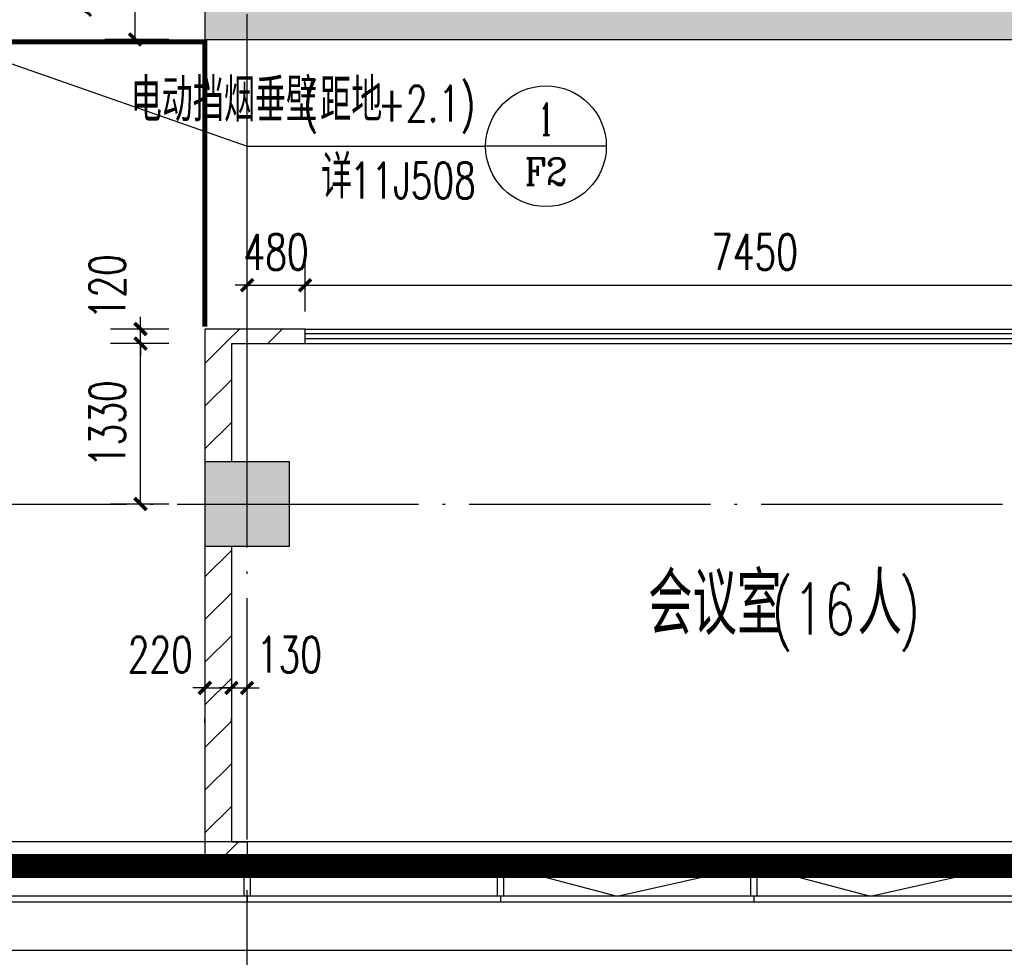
# Model space of a CAD drawing. Extents: x 797781 to 1255204, y 21234 to 1024248.
# Tile 609 of 656: x 945023 to 953183, y 663924 to 671695. Entities that reach past the tile are written whole.
import ezdxf
from ezdxf.enums import TextEntityAlignment as Align

# ---------------------------------------------------------------- set-up
doc = ezdxf.new("R2010")
doc.units = 0
doc.header["$LTSCALE"] = 1000
doc.header["$MEASUREMENT"] = 0
doc.linetypes.add('( Hidden )', pattern=[0.375, 0.25, -0.125])
doc.linetypes.add('230303生产综合楼-平面图_t8$0$DOTE', pattern=[2.42, 2, -0.2, 0.02, -0.2])
for name, color, linetype in [('230303生产综合楼-平面图_t8$0$3T_WOOD', 21, 'Continuous'), ('230303生产综合楼-平面图_t8$0$COLUMN', 40, 'Continuous'), ('230303生产综合楼-平面图_t8$0$CURTWALL', 4, 'Continuous'), ('230303生产综合楼-平面图_t8$0$DIM_IDEN', 3, 'Continuous'), ('230303生产综合楼-平面图_t8$0$DOTE', 1, '230303生产综合楼-平面图_t8$0$DOTE'), ('230303生产综合楼-平面图_t8$0$PUB_DIM', 3, 'Continuous'), ('230303生产综合楼-平面图_t8$0$PUB_HATCH', 8, 'Continuous'), ('230303生产综合楼-平面图_t8$0$PUB_TEXT', 7, 'Continuous'), ('230303生产综合楼-平面图_t8$0$WALL', 40, 'Continuous'), ('230303生产综合楼-平面图_t8$0$WALL-MOVE', 6, 'Continuous'), ('230303生产综合楼-平面图_t8$0$WINDOW', 4, 'Continuous'), ('230303生产综合楼-平面图_t8$0$板洞', 6, 'Continuous'), ('230303生产综合楼-平面图_t8$0$看线', 115, 'Continuous'), ('PUB_HATCH', 8, 'Continuous'), ('PUB_TEXT', 7, 'Continuous'), ('防排烟', 7, 'Continuous')]:
    doc.layers.add(name, color=color, linetype=linetype)
doc.styles.add('230303生产综合楼-平面图_t8$0$_TCH_DIM', font='SIMPLEX', dxfattribs={"bigfont": 'GBCBIG'})
doc.styles.add('230303生产综合楼-平面图_T8$0$_TCH_DIM_T3', font='SIMPLEX', dxfattribs={"width": 0.705882, "bigfont": 'GBCBIG'})
doc.styles.add('230303生产综合楼-平面图_t8$0$_TCH_LABEL', font='COMPLEX', dxfattribs={"bigfont": 'GBCBIG'})
doc.dimstyles.new('230303生产综合楼-平面图_T8$0$_TCH_ARCH&&100', dxfattribs={"dimtxt": 297.5, "dimasz": 100, "dimexe": 250, "dimexo": 300, "dimgap": 126.25, "dimtad": 1, "dimdec": 0, "dimzin": 0, "dimdsep": 46, "dimtxsty": '230303生产综合楼-平面图_T8$0$_TCH_DIM_T3', "dimblk": '230303生产综合楼-平面图_t8$0$_ArchTick', "dimcen": 0.09, "dimclrt": 7, "dimazin": 2, "dimtfac": 1, "dimtdec": 0, "dimtix": 1, "dimtmove": 2, "dimatfit": 3, "dimfxl": 1, "dimtolj": 1, "dimtzin": 0, "dimarcsym": 0})
pattern_1 = [(45, (0, 179.5), (-176.776766, 176.776766), [])]

# ---------------------------------------------------------------- blocks, each defined once
blk = doc.blocks.new('AQ9-10')
at = {"color": 2, "linetype": '230303生产综合楼-平面图_t8$0$DOTE', "ltscale": 2, "const_width": 200}
blk.add_lwpolyline([(1020716.2, 660199.9), (1100516.2, 660199.3)], dxfattribs=at)
blk = doc.blocks.new('230303生产综合楼-平面图_t8$0$6WLGJ')
at = {"layer": '230303生产综合楼-平面图_t8$0$3T_WOOD'}
for points in [[(1063966.3, 366736.9), (1063916.3, 366736.9), (1063916.3, 366986.9), (1063966.3, 366986.9)], [(1066066.3, 366736.9), (1066016.3, 366736.9), (1066016.3, 366986.9), (1066066.3, 366986.9)], [(1068166.3, 366736.9), (1068116.3, 366736.9), (1068116.3, 366986.9), (1068166.3, 366986.9)]]:
    blk.add_lwpolyline(points, close=True, dxfattribs=at)
for points in [[(1063941.3, 366736.9), (1063941.4, 366686.9)], [(1063941.3, 366736.9), (1063941.4, 366686.9)], [(1066041.3, 366736.9), (1066041.4, 366686.9)], [(1068141.3, 366736.9), (1068141.4, 366686.9)]]:
    blk.add_lwpolyline(points, dxfattribs=at)
blk = doc.blocks.new('230303生产综合楼-平面图_t8$0$_ArchTick')
at = {"color": 0, "linetype": 'ByBlock', "const_width": 0.3}
blk.add_lwpolyline([(-0.5, -0.5), (0.5, 0.5)], dxfattribs=at)
blk = doc.blocks.new('*D6228')
at = {"layer": '230303生产综合楼-平面图_t8$0$PUB_DIM', "color": 0, "lineweight": -2, "transparency": 16777216}
for p, q in [((772798.3, 179798.9), (772269.5, 179798.9)), ((772519.5, 178798.9), (772519.5, 179798.9)), ((772798.3, 178798.9), (772269.5, 178798.9))]:
    blk.add_line(p, q, dxfattribs=at)
at = {"layer": 'Defpoints', "color": 0, "transparency": 16777216}
for p in [(772519.5, 179798.9), (773098.3, 179798.9), (773098.3, 178798.9)]:
    blk.add_point(p, dxfattribs=at)
at = {"layer": '230303生产综合楼-平面图_t8$0$PUB_DIM', "color": 0, "lineweight": -2, "transparency": 16777216, "xscale": 100, "yscale": 100, "zscale": 100}
for p, rotation in [((772519.5, 179798.9), 90), ((772519.5, 178798.9), 270)]:
    blk.add_blockref('230303生产综合楼-平面图_t8$0$_ArchTick', p, dxfattribs=dict(at, rotation=rotation))
at = {"layer": '230303生产综合楼-平面图_t8$0$PUB_DIM', "color": 7, "transparency": 16777216, "insert": (772244.5, 179298.9), "char_height": 297.5, "attachment_point": 5, "rotation": 90, "style": '230303生产综合楼-平面图_T8$0$_TCH_DIM_T3'}
blk.add_mtext('\\A1;1000', dxfattribs=at)
blk = doc.blocks.new('230303生产综合楼-平面图_t8$0$$WINLIB2D$00000001')
at = {"color": 0}
for points in [[(-0.5, 0.5), (-0.5, -0.5)], [(-0.5, 0.5), (0.5, 0.5)], [(0.5, -0.5), (0.5, 0.5)], [(0.5, 0.1667), (-0.5, 0.1667)], [(0.5, -0.1667), (-0.5, -0.1667)], [(-0.5, -0.5), (0.5, -0.5)]]:
    blk.add_lwpolyline(points, dxfattribs=at)
blk = doc.blocks.new('*D4810')
at = {"layer": '230303生产综合楼-平面图_t8$0$PUB_DIM', "color": 0, "lineweight": -2, "transparency": 16777216}
for p, q in [((946024.7, 669131.1), (946024.7, 669231.1)), ((946258, 669131.1), (945774.7, 669131.1)), ((946024.7, 669011.1), (946024.7, 669131.1)), ((946258, 669011.1), (945774.7, 669011.1)), ((946024.7, 669011.1), (946024.7, 668911.1))]:
    blk.add_line(p, q, dxfattribs=at)
at = {"layer": 'Defpoints', "color": 0, "transparency": 16777216}
for p in [(946024.7, 669131.1), (946558, 669131.1), (946558, 669011.1)]:
    blk.add_point(p, dxfattribs=at)
at = {"layer": '230303生产综合楼-平面图_t8$0$PUB_DIM', "color": 0, "lineweight": -2, "transparency": 16777216, "xscale": 100, "yscale": 100, "zscale": 100}
for p, rotation in [((946024.7, 669131.1), 270), ((946024.7, 669011.1), 90)]:
    blk.add_blockref('230303生产综合楼-平面图_t8$0$_ArchTick', p, dxfattribs=dict(at, rotation=rotation))
at = {"layer": '230303生产综合楼-平面图_t8$0$PUB_DIM', "color": 7, "transparency": 16777216, "insert": (945749.7, 669481.1), "char_height": 297.5, "attachment_point": 5, "rotation": 90, "style": '230303生产综合楼-平面图_T8$0$_TCH_DIM_T3'}
blk.add_mtext('\\A1;120', dxfattribs=at)
blk = doc.blocks.new('*D4811')
at = {"layer": '230303生产综合楼-平面图_t8$0$PUB_DIM', "color": 0, "lineweight": -2, "transparency": 16777216}
for p, q in [((946258, 669011.1), (945774.7, 669011.1)), ((946024.7, 667681.1), (946024.7, 669011.1)), ((946258, 667681.1), (945774.7, 667681.1))]:
    blk.add_line(p, q, dxfattribs=at)
at = {"layer": 'Defpoints', "color": 0, "transparency": 16777216}
for p in [(946024.7, 669011.1), (946558, 669011.1), (946558, 667681.1)]:
    blk.add_point(p, dxfattribs=at)
at = {"layer": '230303生产综合楼-平面图_t8$0$PUB_DIM', "color": 0, "lineweight": -2, "transparency": 16777216, "xscale": 100, "yscale": 100, "zscale": 100}
for p, rotation in [((946024.7, 669011.1), 90), ((946024.7, 667681.1), 270)]:
    blk.add_blockref('230303生产综合楼-平面图_t8$0$_ArchTick', p, dxfattribs=dict(at, rotation=rotation))
at = {"layer": '230303生产综合楼-平面图_t8$0$PUB_DIM', "color": 7, "transparency": 16777216, "insert": (945749.7, 668346.1), "char_height": 297.5, "attachment_point": 5, "rotation": 90, "style": '230303生产综合楼-平面图_T8$0$_TCH_DIM_T3'}
blk.add_mtext('\\A1;1330', dxfattribs=at)
blk = doc.blocks.new('*D4812')
at = {"layer": '230303生产综合楼-平面图_t8$0$PUB_DIM', "color": 0, "lineweight": -2, "transparency": 16777216}
for p, q in [((946558, 666157.3), (946458, 666157.3)), ((946558, 666157.3), (946778, 666157.3)), ((946778, 666157.3), (946878, 666157.3)), ((946558, 665868.2), (946558, 665907.3)), ((946778, 665868.2), (946778, 665907.3))]:
    blk.add_line(p, q, dxfattribs=at)
at = {"layer": 'Defpoints', "color": 0, "transparency": 16777216}
for p in [(946558, 666168.2), (946778, 666168.2), (946778, 666157.3)]:
    blk.add_point(p, dxfattribs=at)
at = {"layer": '230303生产综合楼-平面图_t8$0$PUB_DIM', "color": 0, "lineweight": -2, "transparency": 16777216, "xscale": 100, "yscale": 100, "zscale": 100}
blk.add_blockref('230303生产综合楼-平面图_t8$0$_ArchTick', (946558, 666157.3), dxfattribs=at)
at = {"layer": '230303生产综合楼-平面图_t8$0$PUB_DIM', "color": 0, "lineweight": -2, "transparency": 16777216, "xscale": 100, "yscale": 100, "zscale": 100, "rotation": 180}
blk.add_blockref('230303生产综合楼-平面图_t8$0$_ArchTick', (946778, 666157.3), dxfattribs=at)
at = {"layer": '230303生产综合楼-平面图_t8$0$PUB_DIM', "color": 7, "transparency": 16777216, "insert": (946188, 666432.3), "char_height": 297.5, "attachment_point": 5, "style": '230303生产综合楼-平面图_T8$0$_TCH_DIM_T3'}
blk.add_mtext('\\A1;220', dxfattribs=at)
blk = doc.blocks.new('*D4813')
at = {"layer": '230303生产综合楼-平面图_t8$0$PUB_DIM', "color": 0, "lineweight": -2, "transparency": 16777216}
for p, q in [((946778, 666157.3), (946678, 666157.3)), ((946778, 666157.3), (946908, 666157.3)), ((946908, 666157.3), (947008, 666157.3)), ((946778, 665868.2), (946778, 665907.3)), ((946908, 665868.2), (946908, 665907.3))]:
    blk.add_line(p, q, dxfattribs=at)
at = {"layer": 'Defpoints', "color": 0, "transparency": 16777216}
for p in [(946778, 666168.2), (946908, 666168.2), (946908, 666157.3)]:
    blk.add_point(p, dxfattribs=at)
at = {"layer": '230303生产综合楼-平面图_t8$0$PUB_DIM', "color": 0, "lineweight": -2, "transparency": 16777216, "xscale": 100, "yscale": 100, "zscale": 100}
blk.add_blockref('230303生产综合楼-平面图_t8$0$_ArchTick', (946778, 666157.3), dxfattribs=at)
at = {"layer": '230303生产综合楼-平面图_t8$0$PUB_DIM', "color": 0, "lineweight": -2, "transparency": 16777216, "xscale": 100, "yscale": 100, "zscale": 100, "rotation": 180}
blk.add_blockref('230303生产综合楼-平面图_t8$0$_ArchTick', (946908, 666157.3), dxfattribs=at)
at = {"layer": '230303生产综合楼-平面图_t8$0$PUB_DIM', "color": 7, "transparency": 16777216, "insert": (947258, 666432.3), "char_height": 297.5, "attachment_point": 5, "style": '230303生产综合楼-平面图_T8$0$_TCH_DIM_T3'}
blk.add_mtext('\\A1;130', dxfattribs=at)
blk = doc.blocks.new('*D4820')
at = {"layer": '230303生产综合楼-平面图_t8$0$PUB_DIM', "color": 0, "lineweight": -2, "transparency": 16777216}
for p, q in [((947388, 669275.3), (947388, 669744.6)), ((954838, 669275.3), (954838, 669744.6)), ((947388, 669494.6), (954838, 669494.6))]:
    blk.add_line(p, q, dxfattribs=at)
at = {"layer": 'Defpoints', "color": 0, "transparency": 16777216}
for p in [(954838, 669494.6), (947388, 668975.3), (954838, 668975.3)]:
    blk.add_point(p, dxfattribs=at)
at = {"layer": '230303生产综合楼-平面图_t8$0$PUB_DIM', "color": 0, "lineweight": -2, "transparency": 16777216, "xscale": 100, "yscale": 100, "zscale": 100, "rotation": 180}
blk.add_blockref('230303生产综合楼-平面图_t8$0$_ArchTick', (947388, 669494.6), dxfattribs=at)
at = {"layer": '230303生产综合楼-平面图_t8$0$PUB_DIM', "color": 0, "lineweight": -2, "transparency": 16777216, "xscale": 100, "yscale": 100, "zscale": 100}
blk.add_blockref('230303生产综合楼-平面图_t8$0$_ArchTick', (954838, 669494.6), dxfattribs=at)
at = {"layer": '230303生产综合楼-平面图_t8$0$PUB_DIM', "color": 7, "transparency": 16777216, "insert": (951113, 669769.6), "char_height": 297.5, "attachment_point": 5, "style": '230303生产综合楼-平面图_T8$0$_TCH_DIM_T3'}
blk.add_mtext('\\A1;7450', dxfattribs=at)
blk = doc.blocks.new('*D4821')
at = {"layer": '230303生产综合楼-平面图_t8$0$PUB_DIM', "color": 0, "lineweight": -2, "transparency": 16777216}
for p, q in [((946908, 669275.3), (946908, 669744.6)), ((947388, 669275.3), (947388, 669744.6)), ((946908, 669494.6), (946808, 669494.6)), ((946908, 669494.6), (947388, 669494.6)), ((947388, 669494.6), (947488, 669494.6))]:
    blk.add_line(p, q, dxfattribs=at)
at = {"layer": 'Defpoints', "color": 0, "transparency": 16777216}
for p in [(947388, 669494.6), (946908, 668975.3), (947388, 668975.3)]:
    blk.add_point(p, dxfattribs=at)
at = {"layer": '230303生产综合楼-平面图_t8$0$PUB_DIM', "color": 0, "lineweight": -2, "transparency": 16777216, "xscale": 100, "yscale": 100, "zscale": 100}
blk.add_blockref('230303生产综合楼-平面图_t8$0$_ArchTick', (946908, 669494.6), dxfattribs=at)
at = {"layer": '230303生产综合楼-平面图_t8$0$PUB_DIM', "color": 0, "lineweight": -2, "transparency": 16777216, "xscale": 100, "yscale": 100, "zscale": 100, "rotation": 180}
blk.add_blockref('230303生产综合楼-平面图_t8$0$_ArchTick', (947388, 669494.6), dxfattribs=at)
at = {"layer": '230303生产综合楼-平面图_t8$0$PUB_DIM', "color": 7, "transparency": 16777216, "insert": (947148, 669769.6), "char_height": 297.5, "attachment_point": 5, "style": '230303生产综合楼-平面图_T8$0$_TCH_DIM_T3'}
blk.add_mtext('\\A1;480', dxfattribs=at)
blk = doc.blocks.new('_FZH')
blk.add_lwpolyline([(-0.5, -0.5), (0.5, -0.5), (0.5, 0.5), (-0.5, 0.5)], close=True)
at = {"layer": 'PUB_HATCH'}
blk.add_solid([(-0.5, -0.5), (0.5, -0.5), (-0.5, 0.5), (0.5, 0.5)], dxfattribs=at)
blk = doc.blocks.new('230303生产综合楼-平面图_t8$0$HXT-1')
at = {"layer": '230303生产综合楼-平面图_t8$0$PUB_HATCH'}
for points in [[(773398.3, 179098.9), (773398.3, 179798.9), (773098.3, 179798.9), (773098.3, 178798.9)], [(773398.3, 179098.9), (773098.3, 178798.9), (776098.3, 178798.9), (776098.3, 179098.9)], [(776098.3, 179098.9), (776098.3, 178798.9), (779498.3, 178798.9), (779498.3, 179098.9)], [(779498.3, 179098.9), (779498.3, 178798.9), (782198.3, 178798.9), (781898.3, 179098.9)]]:
    blk.add_hatch(color=256, dxfattribs=at).paths.add_polyline_path(points)
at = {"layer": '230303生产综合楼-平面图_t8$0$WALL'}
for p, q in [((773098.3, 179798.9), (773098.3, 178798.9)), ((773098.3, 178798.9), (776098.3, 178798.9)), ((776098.3, 178798.9), (779498.3, 178798.9)), ((779498.3, 178798.9), (782198.3, 178798.9))]:
    blk.add_line(p, q, dxfattribs=at)
at = {"layer": '230303生产综合楼-平面图_t8$0$PUB_DIM'}
dim = blk.add_aligned_dim(p1=(773098.3, 178798.9), p2=(773098.3, 179798.9), distance=578.8, dimstyle='230303生产综合楼-平面图_T8$0$_TCH_ARCH&&100', dxfattribs=at)
dim.commit()
dim.dimension.update_dxf_attribs({"geometry": '*D6228', "text_midpoint": (772244.5, 179298.9)})

msp = doc.modelspace()

# ---------------------------------------------------------------- hatches: boundary and pattern name
at = {"layer": '230303生产综合楼-平面图_t8$0$PUB_HATCH'}
h = msp.add_hatch(dxfattribs=at)
h.set_pattern_fill('普通砖', color=256, scale=100, style=0)
h.set_pattern_definition(pattern_1)
h.paths.add_polyline_path([(946778, 669011.1), (947388, 669011.1), (947388, 669131.1), (946558, 669131.1)])
h = msp.add_hatch(dxfattribs=at)
h.set_pattern_fill('普通砖', color=256, scale=100, style=0)
h.set_pattern_definition(pattern_1)
h.paths.add_polyline_path([(946558, 668031.1), (946778, 668031.1), (946778, 669011.1), (946558, 669131.1)])
h = msp.add_hatch(dxfattribs=at)
h.set_pattern_fill('普通砖', color=256, scale=100, style=0)
h.set_pattern_definition(pattern_1)
h.paths.add_polyline_path([(946778, 667331.1), (946558, 667331.1), (946558, 664661.1), (946778, 664881.1)])
h = msp.add_hatch(dxfattribs=at)
h.set_pattern_fill('普通砖', color=256, scale=100, style=0)
h.set_pattern_definition(pattern_1)
h.paths.add_polyline_path([(946778, 664881.1), (946558, 664661.1), (946908, 664661.1), (946908, 664881.1)])

# ---------------------------------------------------------------- linework, layer by layer
at = {"layer": '230303生产综合楼-平面图_t8$0$CURTWALL'}
for points in [[(895858, 687781.1), (963708, 687781.1), (989558, 685101.2), (989558, 664381.1), (895858, 664381.1)], [(895908, 687731.1), (963705.4, 687731.1), (989508, 685056.1), (989508, 664431.1), (895908, 664431.1)], [(896158, 687481.1), (963692.5, 687481.1), (989258, 684830.7), (989258, 664681.1), (896158, 664681.1)]]:
    msp.add_lwpolyline(points, close=True, dxfattribs=at)
for points in [[(949033, 664681.1), (949974.8, 664431.1), (951083, 664681.1)], [(951133, 664681.1), (952074.8, 664431.1), (953183, 664681.1)]]:
    msp.add_lwpolyline(points, dxfattribs=at)
at = {"layer": '230303生产综合楼-平面图_t8$0$DIM_IDEN'}
for p, q in [((944592.7, 671457), (946908, 670646.1)), ((946908, 670646.1), (948884.7, 670646.1)), ((949884.7, 670646.1), (948884.7, 670646.1))]:
    msp.add_line(p, q, dxfattribs=at)
msp.add_circle((949384.7, 670646.1), 500, dxfattribs=at)
at = {"layer": '230303生产综合楼-平面图_t8$0$DOTE'}
for p, q in [((946908, 662481.1), (946908, 690481.1)), ((895508, 667681.1), (989908, 667681.1))]:
    msp.add_line(p, q, dxfattribs=at)
at = {"layer": '230303生产综合楼-平面图_t8$0$PUB_HATCH', "color": 8}
for points in [[(989058, 671481.1), (989058, 664881.1), (896358, 664881.1), (896358, 670981.1)], [(989058, 667331.1), (989058, 664881.1), (896358, 664881.1), (896358, 667431.1)]]:
    msp.add_lwpolyline(points, dxfattribs=at)
at = {"layer": '230303生产综合楼-平面图_t8$0$WALL-MOVE'}
for p, q in [((947388, 669131.1), (946558, 669131.1)), ((946558, 669131.1), (946558, 668031.1)), ((947388, 669011.1), (947388, 669131.1)), ((946778, 669011.1), (947388, 669011.1)), ((946778, 669011.1), (946778, 668031.1)), ((946558, 667331.1), (946558, 664661.1)), ((946778, 667331.1), (946778, 664881.1)), ((946778, 664881.1), (946908, 664881.1)), ((946908, 664881.1), (946908, 664661.1)), ((946558, 664661.1), (946908, 664661.1))]:
    msp.add_line(p, q, dxfattribs=at)
at = {"layer": '230303生产综合楼-平面图_t8$0$看线'}
msp.add_lwpolyline([(895458, 688181.1), (964094.7, 688181.1), (989958, 685461.4), (989958, 663981.1), (895458, 663981.1)], close=True, dxfattribs=at)
at = {"layer": '防排烟', "color": 1, "linetype": '( Hidden )', "const_width": 40}
for points in [[(942578, 671511.1), (946558, 671511.1)], [(946558, 669150.8), (946558, 671531.1)]]:
    msp.add_lwpolyline(points, dxfattribs=at)

# ---------------------------------------------------------------- block references
for name, p in [('AQ9-10', (-117908.2, 4481.2)), ('230303生产综合楼-平面图_t8$0$6WLGJ', (-117033.3, 297694.3))]:
    msp.add_blockref(name, p)
at = {"layer": '230303生产综合楼-平面图_t8$0$COLUMN', "xscale": 700, "yscale": 700, "zscale": 700}
msp.add_blockref('_FZH', (946908, 667681.1), dxfattribs=at)
at = {"layer": '230303生产综合楼-平面图_t8$0$WINDOW', "xscale": -7450, "yscale": 120, "zscale": 120, "rotation": 180}
msp.add_blockref('230303生产综合楼-平面图_t8$0$$WINLIB2D$00000001', (951113, 669071.1), dxfattribs=at)
at = {"layer": '230303生产综合楼-平面图_t8$0$板洞'}
msp.add_blockref('230303生产综合楼-平面图_t8$0$HXT-1', (173459.7, 492732.2), dxfattribs=at)

# ---------------------------------------------------------------- texts
at = {"layer": '230303生产综合楼-平面图_t8$0$PUB_TEXT', "style": '230303生产综合楼-平面图_t8$0$_TCH_DIM'}
for s, height, p in [('会议室', 510.64, (950231.5, 666599.2)), ('人', 510.6, (951967.1, 666599.2))]:
    msp.add_text(s, height=height, dxfattribs=at).set_placement(p)
at = {"layer": '230303生产综合楼-平面图_t8$0$PUB_TEXT', "style": '230303生产综合楼-平面图_t8$0$_TCH_DIM', "width": 0.705882}
for s, p in [('(16', (951252.8, 666599.2)), (')', (952307.5, 666599.2))]:
    msp.add_text(s, height=425, dxfattribs=at).set_placement(p)
at = {"layer": 'PUB_TEXT', "style": '230303生产综合楼-平面图_t8$0$_TCH_DIM'}
for s, height, p in [('电动挡烟垂壁', 357.45, (945943.4, 670850.3)), ('距地', 357.45, (947513.1, 670850.3)), ('详', 357.4, (947521.4, 670213.5))]:
    msp.add_text(s, height=height, dxfattribs=at).set_placement(p)
at = {"layer": 'PUB_TEXT', "style": '230303生产综合楼-平面图_t8$0$_TCH_DIM', "width": 0.705882}
for s, p in [('(', (947373.1, 670850.3)), ('+2.1)', (947989.7, 670850.3)), ('11J508', (947759.7, 670213.5))]:
    msp.add_text(s, height=297.5, dxfattribs=at).set_placement(p)
at = {"layer": 'PUB_TEXT', "style": '230303生产综合楼-平面图_t8$0$_TCH_LABEL'}
for s, height, p, p2 in [('1', 267.7, (949327.4, 670737.7), (949442.1, 670737.7)), ('F2', 219.66, (949206.9, 670327.4), (949562.6, 670327.4))]:
    msp.add_text(s, height=height, dxfattribs=at).set_placement(p, p2, align=Align.FIT)

# ---------------------------------------------------------------- dimensions: what is measured, and where the dimension line sits
at = {"layer": '230303生产综合楼-平面图_t8$0$PUB_DIM'}
for p1, p2, distance, picture, middle in [((946908, 668975.3), (947388, 668975.3), 519.4, '*D4821', (947148, 669769.6)), ((947388, 668975.3), (954838, 668975.3), 519.4, '*D4820', (951113, 669769.6)), ((946558, 667681.1), (946558, 669011.1), 533.3, '*D4811', (945749.7, 668346.1))]:
    dim = msp.add_aligned_dim(p1=p1, p2=p2, distance=distance, dimstyle='230303生产综合楼-平面图_T8$0$_TCH_ARCH&&100', dxfattribs=at)
    dim.commit()
    dim.dimension.update_dxf_attribs({"geometry": picture, "text_midpoint": middle})
for base, p1, p2, angle, picture, middle in [((946024.7, 669131.1), (946558, 669011.1), (946558, 669131.1), 90, '*D4810', (945749.7, 669481.1)), ((946778, 666157.3), (946558, 666168.2), (946778, 666168.2), 0, '*D4812', (946188, 666432.3)), ((946908, 666157.3), (946778, 666168.2), (946908, 666168.2), 0, '*D4813', (947258, 666432.3))]:
    dim = msp.add_linear_dim(base=base, p1=p1, p2=p2, angle=angle, dimstyle='230303生产综合楼-平面图_T8$0$_TCH_ARCH&&100', dxfattribs=at)
    dim.commit()
    dim.dimension.update_dxf_attribs({"geometry": picture, "text_midpoint": middle, "dimtype": 161})

doc.saveas('drawing.dxf')
